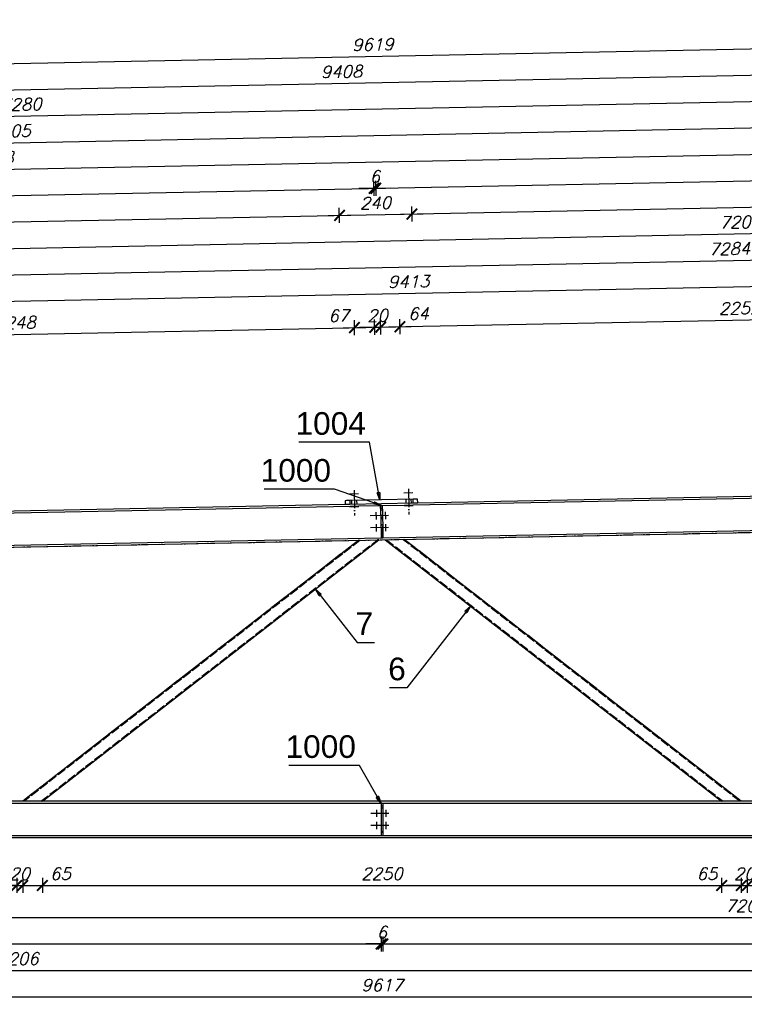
# Model space of a CAD drawing. Header units: millimetres. Extents: x 1814 to 94182, y 11562 to 49454.
# Tile 387 of 656: x 18795 to 19035, y 28728 to 29054. Entities that reach past the tile are written whole.
import ezdxf

# ---------------------------------------------------------------- set-up
doc = ezdxf.new("R2010")
doc.units = ezdxf.units.MM
doc.linetypes.add('ACAD_ISO02W100', pattern=[15, 12, -3])
doc.linetypes.add('ACAD_ISO04W100', pattern=[30, 24, -3, 0, -3])
doc.layers.add('wymiar', color=135, linetype='Continuous', lineweight=9)
doc.styles.add('ARIAL', font='arial.ttf')
doc.styles.add('WYMIARY', font='simplex.shx', dxfattribs={"oblique": 15})
doc.dimstyles.new('1-25', dxfattribs={"dimscale": 25, "dimtxt": 0.16, "dimasz": 0.2, "dimexe": 0.1, "dimexo": 0.1, "dimgap": 0.075, "dimtad": 1, "dimdec": 0, "dimlfac": 10, "dimrnd": 0.01, "dimzin": 9, "dimtxsty": 'WYMIARY', "dimblk": 'ARCHTICK', "dimcen": 0.2, "dimdle": 0.15, "dimadec": 1, "dimazin": 1, "dimtfac": 1, "dimtdec": 0, "dimtix": 1, "dimtmove": 2, "dimatfit": 3, "dimldrblk": 'ARCHTICK', "dimfxl": 0, "dimarcsym": 0})

# ---------------------------------------------------------------- blocks, each defined once
blk = doc.blocks.new('_ARCHTICK')
at = {"color": 0, "linetype": 'ByBlock', "lineweight": -2}
blk.add_solid([(0.398, 0.309), (0.309, 0.398), (-0.309, -0.398), (-0.398, -0.309)], dxfattribs=at)
blk = doc.blocks.new('*D861')
at = {"layer": 'Defpoints', "color": 0}
for p in [(18787.56, 28795.44), (18794.31, 28795.44), (18794.31, 28767.55)]:
    blk.add_point(p, dxfattribs=at)
at = {"layer": 'wymiar', "color": 0, "lineweight": -2}
for p, q in [((18783.81, 28767.55), (18798.06, 28767.55)), ((18787.56, 28770.05), (18787.56, 28765.05)), ((18794.31, 28770.05), (18794.31, 28765.05))]:
    blk.add_line(p, q, dxfattribs=at)
at = {"layer": 'wymiar', "color": 0, "lineweight": -2, "xscale": 5, "yscale": 5, "zscale": 5, "rotation": 180}
blk.add_blockref('_ARCHTICK', (18787.56, 28767.55), dxfattribs=at)
at = {"layer": 'wymiar', "color": 0, "lineweight": -2, "xscale": 5, "yscale": 5, "zscale": 5}
blk.add_blockref('_ARCHTICK', (18794.31, 28767.55), dxfattribs=at)
at = {"layer": 'wymiar', "color": 0, "insert": (18783.3, 28771.42), "char_height": 4, "attachment_point": 5, "style": 'WYMIARY'}
blk.add_mtext('68', dxfattribs=at)
blk = doc.blocks.new('*D862')
at = {"layer": 'Defpoints', "color": 0}
for p in [(18794.31, 28795.44), (18796.31, 28795.44), (18796.31, 28767.55)]:
    blk.add_point(p, dxfattribs=at)
at = {"layer": 'wymiar', "color": 0, "lineweight": -2}
for p, q in [((18794.31, 28767.55), (18789.31, 28767.55)), ((18794.31, 28770.05), (18794.31, 28765.05)), ((18794.31, 28767.55), (18796.31, 28767.55)), ((18796.31, 28770.05), (18796.31, 28765.05)), ((18796.31, 28767.55), (18801.31, 28767.55))]:
    blk.add_line(p, q, dxfattribs=at)
at = {"layer": 'wymiar', "color": 0, "lineweight": -2, "xscale": 5, "yscale": 5, "zscale": 5}
blk.add_blockref('_ARCHTICK', (18794.31, 28767.55), dxfattribs=at)
at = {"layer": 'wymiar', "color": 0, "lineweight": -2, "xscale": 5, "yscale": 5, "zscale": 5, "rotation": 180}
blk.add_blockref('_ARCHTICK', (18796.31, 28767.55), dxfattribs=at)
at = {"layer": 'wymiar', "color": 0, "insert": (18795.31, 28771.42), "char_height": 4, "attachment_point": 5, "style": 'WYMIARY'}
blk.add_mtext('20', dxfattribs=at)
blk = doc.blocks.new('*D863')
at = {"layer": 'Defpoints', "color": 0}
for p in [(18796.31, 28795.44), (18802.83, 28795.44), (18802.83, 28767.55)]:
    blk.add_point(p, dxfattribs=at)
at = {"layer": 'wymiar', "color": 0, "lineweight": -2}
for p, q in [((18792.56, 28767.55), (18806.58, 28767.55)), ((18796.31, 28770.05), (18796.31, 28765.05)), ((18802.83, 28770.05), (18802.83, 28765.05))]:
    blk.add_line(p, q, dxfattribs=at)
at = {"layer": 'wymiar', "color": 0, "lineweight": -2, "xscale": 5, "yscale": 5, "zscale": 5, "rotation": 180}
blk.add_blockref('_ARCHTICK', (18796.31, 28767.55), dxfattribs=at)
at = {"layer": 'wymiar', "color": 0, "lineweight": -2, "xscale": 5, "yscale": 5, "zscale": 5}
blk.add_blockref('_ARCHTICK', (18802.83, 28767.55), dxfattribs=at)
at = {"layer": 'wymiar', "color": 0, "insert": (18808.8, 28771.42), "char_height": 4, "attachment_point": 5, "style": 'WYMIARY'}
blk.add_mtext('65', dxfattribs=at)
blk = doc.blocks.new('*D864')
at = {"layer": 'Defpoints', "color": 0}
for p in [(18802.83, 28795.44), (19027.79, 28795.44), (19027.79, 28767.55)]:
    blk.add_point(p, dxfattribs=at)
at = {"layer": 'wymiar', "color": 0, "lineweight": -2}
for p, q in [((18799.08, 28767.55), (19031.54, 28767.55)), ((18802.83, 28770.05), (18802.83, 28765.05)), ((19027.79, 28770.05), (19027.79, 28765.05))]:
    blk.add_line(p, q, dxfattribs=at)
at = {"layer": 'wymiar', "color": 0, "lineweight": -2, "xscale": 5, "yscale": 5, "zscale": 5, "rotation": 180}
blk.add_blockref('_ARCHTICK', (18802.83, 28767.55), dxfattribs=at)
at = {"layer": 'wymiar', "color": 0, "lineweight": -2, "xscale": 5, "yscale": 5, "zscale": 5}
blk.add_blockref('_ARCHTICK', (19027.79, 28767.55), dxfattribs=at)
at = {"layer": 'wymiar', "color": 0, "insert": (18915.31, 28771.42), "char_height": 4, "attachment_point": 5, "style": 'WYMIARY'}
blk.add_mtext('2250', dxfattribs=at)
blk = doc.blocks.new('*D865')
at = {"layer": 'Defpoints', "color": 0}
for p in [(19027.79, 28795.44), (19034.31, 28795.44), (19034.31, 28767.55)]:
    blk.add_point(p, dxfattribs=at)
at = {"layer": 'wymiar', "color": 0, "lineweight": -2}
for p, q in [((19024.04, 28767.55), (19038.06, 28767.55)), ((19027.79, 28770.05), (19027.79, 28765.05)), ((19034.31, 28770.05), (19034.31, 28765.05))]:
    blk.add_line(p, q, dxfattribs=at)
at = {"layer": 'wymiar', "color": 0, "lineweight": -2, "xscale": 5, "yscale": 5, "zscale": 5, "rotation": 180}
blk.add_blockref('_ARCHTICK', (19027.79, 28767.55), dxfattribs=at)
at = {"layer": 'wymiar', "color": 0, "lineweight": -2, "xscale": 5, "yscale": 5, "zscale": 5}
blk.add_blockref('_ARCHTICK', (19034.31, 28767.55), dxfattribs=at)
at = {"layer": 'wymiar', "color": 0, "insert": (19022.94, 28771.42), "char_height": 4, "attachment_point": 5, "style": 'WYMIARY'}
blk.add_mtext('65', dxfattribs=at)
blk = doc.blocks.new('*D866')
at = {"layer": 'Defpoints', "color": 0}
for p in [(19034.31, 28795.44), (19036.31, 28795.44), (19036.31, 28767.55)]:
    blk.add_point(p, dxfattribs=at)
at = {"layer": 'wymiar', "color": 0, "lineweight": -2}
for p, q in [((19034.31, 28767.55), (19029.31, 28767.55)), ((19034.31, 28770.05), (19034.31, 28765.05)), ((19034.31, 28767.55), (19036.31, 28767.55)), ((19036.31, 28770.05), (19036.31, 28765.05)), ((19036.31, 28767.55), (19041.31, 28767.55))]:
    blk.add_line(p, q, dxfattribs=at)
at = {"layer": 'wymiar', "color": 0, "lineweight": -2, "xscale": 5, "yscale": 5, "zscale": 5}
blk.add_blockref('_ARCHTICK', (19034.31, 28767.55), dxfattribs=at)
at = {"layer": 'wymiar', "color": 0, "lineweight": -2, "xscale": 5, "yscale": 5, "zscale": 5, "rotation": 180}
blk.add_blockref('_ARCHTICK', (19036.31, 28767.55), dxfattribs=at)
at = {"layer": 'wymiar', "color": 0, "insert": (19035.31, 28771.42), "char_height": 4, "attachment_point": 5, "style": 'WYMIARY'}
blk.add_mtext('20', dxfattribs=at)
blk = doc.blocks.new('*D841')
at = {"layer": 'Defpoints', "color": 0}
for p in [(19036.31, 28795.44), (19042.63, 28795.44), (19042.63, 28767.55)]:
    blk.add_point(p, dxfattribs=at)
at = {"layer": 'wymiar', "color": 0, "lineweight": -2}
for p, q in [((19032.56, 28767.55), (19046.38, 28767.55)), ((19036.31, 28770.05), (19036.31, 28765.05)), ((19042.63, 28770.05), (19042.63, 28765.05))]:
    blk.add_line(p, q, dxfattribs=at)
at = {"layer": 'wymiar', "color": 0, "lineweight": -2, "xscale": 5, "yscale": 5, "zscale": 5, "rotation": 180}
blk.add_blockref('_ARCHTICK', (19036.31, 28767.55), dxfattribs=at)
at = {"layer": 'wymiar', "color": 0, "lineweight": -2, "xscale": 5, "yscale": 5, "zscale": 5}
blk.add_blockref('_ARCHTICK', (19042.63, 28767.55), dxfattribs=at)
at = {"layer": 'wymiar', "color": 0, "insert": (19049.32, 28771.42), "char_height": 4, "attachment_point": 5, "style": 'WYMIARY'}
blk.add_mtext('63', dxfattribs=at)
blk = doc.blocks.new('*D850')
at = {"layer": 'Defpoints', "color": 0}
for p in [(18434.46, 28783.44), (18915.01, 28784.18), (18915.01, 28748.16)]:
    blk.add_point(p, dxfattribs=at)
at = {"layer": 'wymiar', "color": 0, "lineweight": -2}
for p, q in [((18430.71, 28748.16), (18918.76, 28748.16)), ((18434.46, 28750.66), (18434.46, 28745.66)), ((18915.01, 28750.66), (18915.01, 28745.66))]:
    blk.add_line(p, q, dxfattribs=at)
at = {"layer": 'wymiar', "color": 0, "lineweight": -2, "xscale": 5, "yscale": 5, "zscale": 5, "rotation": 180}
blk.add_blockref('_ARCHTICK', (18434.46, 28748.16), dxfattribs=at)
at = {"layer": 'wymiar', "color": 0, "lineweight": -2, "xscale": 5, "yscale": 5, "zscale": 5}
blk.add_blockref('_ARCHTICK', (18915.01, 28748.16), dxfattribs=at)
at = {"layer": 'wymiar', "color": 0, "insert": (18674.74, 28752.03), "char_height": 4, "attachment_point": 5, "style": 'WYMIARY'}
blk.add_mtext('4806', dxfattribs=at)
blk = doc.blocks.new('*D851')
at = {"layer": 'Defpoints', "color": 0}
for p in [(18434.46, 28783.44), (19155.01, 28784.18), (19155.01, 28739.41)]:
    blk.add_point(p, dxfattribs=at)
at = {"layer": 'wymiar', "color": 0, "lineweight": -2}
for p, q in [((18434.46, 28741.91), (18434.46, 28736.91)), ((19155.01, 28741.91), (19155.01, 28736.91)), ((18430.71, 28739.41), (19158.76, 28739.41))]:
    blk.add_line(p, q, dxfattribs=at)
at = {"layer": 'wymiar', "color": 0, "lineweight": -2, "xscale": 5, "yscale": 5, "zscale": 5, "rotation": 180}
blk.add_blockref('_ARCHTICK', (18434.46, 28739.41), dxfattribs=at)
at = {"layer": 'wymiar', "color": 0, "lineweight": -2, "xscale": 5, "yscale": 5, "zscale": 5}
blk.add_blockref('_ARCHTICK', (19155.01, 28739.41), dxfattribs=at)
at = {"layer": 'wymiar', "color": 0, "insert": (18794.74, 28743.28), "char_height": 4, "attachment_point": 5, "style": 'WYMIARY'}
blk.add_mtext('7206', dxfattribs=at)
blk = doc.blocks.new('*D834')
at = {"layer": 'Defpoints', "color": 0}
for p in [(18434.46, 28783.44), (19396.16, 28783.44), (19396.16, 28730.66)]:
    blk.add_point(p, dxfattribs=at)
at = {"layer": 'wymiar', "color": 0, "lineweight": -2}
for p, q in [((18434.46, 28733.16), (18434.46, 28728.16)), ((19396.16, 28733.16), (19396.16, 28728.16)), ((18430.71, 28730.66), (19399.91, 28730.66))]:
    blk.add_line(p, q, dxfattribs=at)
at = {"layer": 'wymiar', "color": 0, "lineweight": -2, "xscale": 5, "yscale": 5, "zscale": 5, "rotation": 180}
blk.add_blockref('_ARCHTICK', (18434.46, 28730.66), dxfattribs=at)
at = {"layer": 'wymiar', "color": 0, "lineweight": -2, "xscale": 5, "yscale": 5, "zscale": 5}
blk.add_blockref('_ARCHTICK', (19396.16, 28730.66), dxfattribs=at)
at = {"layer": 'wymiar', "color": 0, "insert": (18915.31, 28734.53), "char_height": 4, "attachment_point": 5, "style": 'WYMIARY'}
blk.add_mtext('9617', dxfattribs=at)
blk = doc.blocks.new('*D836')
at = {"layer": 'Defpoints', "color": 0}
for p in [(18675.61, 28784.18), (19396.16, 28783.44), (19396.16, 28756.91)]:
    blk.add_point(p, dxfattribs=at)
at = {"layer": 'wymiar', "color": 0, "lineweight": -2}
for p, q in [((18675.61, 28759.41), (18675.61, 28754.41)), ((19396.16, 28759.41), (19396.16, 28754.41)), ((18671.86, 28756.91), (19399.91, 28756.91))]:
    blk.add_line(p, q, dxfattribs=at)
at = {"layer": 'wymiar', "color": 0, "lineweight": -2, "xscale": 5, "yscale": 5, "zscale": 5, "rotation": 180}
blk.add_blockref('_ARCHTICK', (18675.61, 28756.91), dxfattribs=at)
at = {"layer": 'wymiar', "color": 0, "lineweight": -2, "xscale": 5, "yscale": 5, "zscale": 5}
blk.add_blockref('_ARCHTICK', (19396.16, 28756.91), dxfattribs=at)
at = {"layer": 'wymiar', "color": 0, "insert": (19035.89, 28760.78), "char_height": 4, "attachment_point": 5, "style": 'WYMIARY'}
blk.add_mtext('7206', dxfattribs=at)
blk = doc.blocks.new('*D837')
at = {"layer": 'Defpoints', "color": 0}
for p in [(18915.01, 28784.18), (18915.61, 28784.18), (18915.61, 28748.16)]:
    blk.add_point(p, dxfattribs=at)
at = {"layer": 'wymiar', "color": 0, "lineweight": -2}
for p, q in [((18915.01, 28748.16), (18910.01, 28748.16)), ((18915.01, 28750.66), (18915.01, 28745.66)), ((18915.01, 28748.16), (18915.61, 28748.16)), ((18915.61, 28750.66), (18915.61, 28745.66)), ((18915.61, 28748.16), (18920.61, 28748.16))]:
    blk.add_line(p, q, dxfattribs=at)
at = {"layer": 'wymiar', "color": 0, "lineweight": -2, "xscale": 5, "yscale": 5, "zscale": 5}
blk.add_blockref('_ARCHTICK', (18915.01, 28748.16), dxfattribs=at)
at = {"layer": 'wymiar', "color": 0, "lineweight": -2, "xscale": 5, "yscale": 5, "zscale": 5, "rotation": 180}
blk.add_blockref('_ARCHTICK', (18915.61, 28748.16), dxfattribs=at)
at = {"layer": 'wymiar', "color": 0, "insert": (18915.31, 28752.03), "char_height": 4, "attachment_point": 5, "style": 'WYMIARY'}
blk.add_mtext('6', dxfattribs=at)
blk = doc.blocks.new('*D846')
at = {"layer": 'Defpoints', "color": 0}
for p in [(18915.61, 28784.18), (19396.16, 28783.44), (19396.16, 28748.16)]:
    blk.add_point(p, dxfattribs=at)
at = {"layer": 'wymiar', "color": 0, "lineweight": -2}
for p, q in [((18911.86, 28748.16), (19399.91, 28748.16)), ((18915.61, 28750.66), (18915.61, 28745.66)), ((19396.16, 28750.66), (19396.16, 28745.66))]:
    blk.add_line(p, q, dxfattribs=at)
at = {"layer": 'wymiar', "color": 0, "lineweight": -2, "xscale": 5, "yscale": 5, "zscale": 5, "rotation": 180}
blk.add_blockref('_ARCHTICK', (18915.61, 28748.16), dxfattribs=at)
at = {"layer": 'wymiar', "color": 0, "lineweight": -2, "xscale": 5, "yscale": 5, "zscale": 5}
blk.add_blockref('_ARCHTICK', (19396.16, 28748.16), dxfattribs=at)
at = {"layer": 'wymiar', "color": 0, "insert": (19155.89, 28752.03), "char_height": 4, "attachment_point": 5, "style": 'WYMIARY'}
blk.add_mtext('4806', dxfattribs=at)
blk = doc.blocks.new('*D881')
at = {"layer": 'Defpoints', "color": 0}
for p in [(19394.77, 28973.19), (19396.16, 28903.71), (18455.14, 28878.38)]:
    blk.add_point(p, dxfattribs=at)
at = {"layer": 'wymiar', "color": 0, "lineweight": -2}
for p, q in [((18449.87, 28954.29), (19398.52, 28973.27)), ((19394.82, 28970.69), (19394.72, 28975.69)), ((18453.67, 28951.86), (18453.57, 28956.86))]:
    blk.add_line(p, q, dxfattribs=at)
at = {"layer": 'wymiar', "color": 0, "lineweight": -2, "xscale": 5, "yscale": 5, "zscale": 5}
for p, rotation in [((19394.77, 28973.19), 1.146122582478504), ((18453.62, 28954.36), 181.1461225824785)]:
    blk.add_blockref('_ARCHTICK', p, dxfattribs=dict(at, rotation=rotation))
at = {"layer": 'wymiar', "color": 0, "insert": (18924.12, 28967.65), "char_height": 4, "attachment_point": 5, "rotation": 1.1461, "style": 'WYMIARY'}
blk.add_mtext('9413', dxfattribs=at)
blk = doc.blocks.new('*D889')
at = {"layer": 'Defpoints', "color": 0}
for p in [(18901.22, 28989.57), (18903.13, 28894.45), (18434.46, 28884.47)]:
    blk.add_point(p, dxfattribs=at)
at = {"layer": 'wymiar', "color": 0, "lineweight": -2}
for p, q in [((18428.8, 28980.12), (18904.97, 28989.65)), ((18901.27, 28987.07), (18901.17, 28992.07)), ((18432.6, 28977.7), (18432.5, 28982.7))]:
    blk.add_line(p, q, dxfattribs=at)
at = {"layer": 'wymiar', "color": 0, "lineweight": -2, "xscale": 5, "yscale": 5, "zscale": 5}
for p, rotation in [((18901.22, 28989.57), 1.146202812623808), ((18432.55, 28980.2), 181.1462028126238)]:
    blk.add_blockref('_ARCHTICK', p, dxfattribs=dict(at, rotation=rotation))
at = {"layer": 'wymiar', "color": 0, "insert": (18666.81, 28988.76), "char_height": 4, "attachment_point": 5, "rotation": 1.1462, "style": 'WYMIARY'}
blk.add_mtext('4688', dxfattribs=at)
blk = doc.blocks.new('*D897')
at = {"layer": 'Defpoints', "color": 0}
for p in [(18912.69, 28998.56), (18914.9, 28888.08), (18434.46, 28884.47)]:
    blk.add_point(p, dxfattribs=at)
at = {"layer": 'wymiar', "color": 0, "lineweight": -2}
for p, q in [((18912.74, 28996.06), (18912.64, 29001.05)), ((18428.62, 28988.87), (18916.44, 28998.63)), ((18432.42, 28986.45), (18432.32, 28991.44))]:
    blk.add_line(p, q, dxfattribs=at)
at = {"layer": 'wymiar', "color": 0, "lineweight": -2, "xscale": 5, "yscale": 5, "zscale": 5}
for p, rotation in [((18912.69, 28998.56), 1.146202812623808), ((18432.37, 28988.95), 181.1462028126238)]:
    blk.add_blockref('_ARCHTICK', p, dxfattribs=dict(at, rotation=rotation))
at = {"layer": 'wymiar', "color": 0, "insert": (18672.45, 28997.62), "char_height": 4, "attachment_point": 5, "rotation": 1.1462, "style": 'WYMIARY'}
blk.add_mtext('4804', dxfattribs=at)
blk = doc.blocks.new('*D898')
at = {"layer": 'Defpoints', "color": 0}
for p in [(19140.87, 29011.87), (19143.13, 28898.65), (18434.46, 28884.47)]:
    blk.add_point(p, dxfattribs=at)
at = {"layer": 'wymiar', "color": 0, "lineweight": -2}
for p, q in [((18428.45, 28997.62), (19144.62, 29011.95)), ((19140.92, 29009.37), (19140.82, 29014.37)), ((18432.25, 28995.19), (18432.15, 29000.19))]:
    blk.add_line(p, q, dxfattribs=at)
at = {"layer": 'wymiar', "color": 0, "lineweight": -2, "xscale": 5, "yscale": 5, "zscale": 5}
for p, rotation in [((19140.87, 29011.87), 1.146202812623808), ((18432.2, 28997.69), 181.1462028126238)]:
    blk.add_blockref('_ARCHTICK', p, dxfattribs=dict(at, rotation=rotation))
at = {"layer": 'wymiar', "color": 0, "insert": (18786.45, 29008.66), "char_height": 4, "attachment_point": 5, "rotation": 1.1462, "style": 'WYMIARY'}
blk.add_mtext('7088', dxfattribs=at)
blk = doc.blocks.new('*D899')
at = {"layer": 'Defpoints', "color": 0}
for p in [(19152.34, 29020.85), (19154.9, 28892.88), (18434.46, 28884.47)]:
    blk.add_point(p, dxfattribs=at)
at = {"layer": 'wymiar', "color": 0, "lineweight": -2}
for p, q in [((19152.39, 29018.35), (19152.29, 29023.35)), ((18428.27, 29006.37), (19156.09, 29020.93)), ((18432.07, 29003.94), (18431.97, 29008.94))]:
    blk.add_line(p, q, dxfattribs=at)
at = {"layer": 'wymiar', "color": 0, "lineweight": -2, "xscale": 5, "yscale": 5, "zscale": 5}
for p, rotation in [((19152.34, 29020.85), 1.146202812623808), ((18432.02, 29006.44), 181.1462028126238)]:
    blk.add_blockref('_ARCHTICK', p, dxfattribs=dict(at, rotation=rotation))
at = {"layer": 'wymiar', "color": 0, "insert": (18792.1, 29017.52), "char_height": 4, "attachment_point": 5, "rotation": 1.1462, "style": 'WYMIARY'}
blk.add_mtext('7205', dxfattribs=at)
blk = doc.blocks.new('*D900')
at = {"layer": 'Defpoints', "color": 0}
for p in [(19159.72, 29029.75), (19162.47, 28892.53), (18434.46, 28884.47)]:
    blk.add_point(p, dxfattribs=at)
at = {"layer": 'wymiar', "color": 0, "lineweight": -2}
for p, q in [((19159.77, 29027.25), (19159.67, 29032.25)), ((18428.1, 29015.12), (19163.47, 29029.83)), ((18431.9, 29012.69), (18431.8, 29017.69))]:
    blk.add_line(p, q, dxfattribs=at)
at = {"layer": 'wymiar', "color": 0, "lineweight": -2, "xscale": 5, "yscale": 5, "zscale": 5}
for p, rotation in [((19159.72, 29029.75), 1.146202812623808), ((18431.85, 29015.19), 181.1462028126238)]:
    blk.add_blockref('_ARCHTICK', p, dxfattribs=dict(at, rotation=rotation))
at = {"layer": 'wymiar', "color": 0, "insert": (18795.71, 29026.35), "char_height": 4, "attachment_point": 5, "rotation": 1.1462, "style": 'WYMIARY'}
blk.add_mtext('7280', dxfattribs=at)
blk = doc.blocks.new('*D901')
at = {"layer": 'Defpoints', "color": 0}
for p in [(19372.32, 29042.76), (19375.25, 28896.19), (18434.46, 28884.47)]:
    blk.add_point(p, dxfattribs=at)
at = {"layer": 'wymiar', "color": 0, "lineweight": -2}
for p, q in [((19372.37, 29040.26), (19372.27, 29045.26)), ((18427.92, 29023.86), (19376.07, 29042.83)), ((18431.72, 29021.44), (18431.62, 29026.44))]:
    blk.add_line(p, q, dxfattribs=at)
at = {"layer": 'wymiar', "color": 0, "lineweight": -2, "xscale": 5, "yscale": 5, "zscale": 5}
for p, rotation in [((19372.32, 29042.76), 1.146202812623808), ((18431.67, 29023.94), 181.1462028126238)]:
    blk.add_blockref('_ARCHTICK', p, dxfattribs=dict(at, rotation=rotation))
at = {"layer": 'wymiar', "color": 0, "insert": (18901.92, 29037.22), "char_height": 4, "attachment_point": 5, "rotation": 1.1462, "style": 'WYMIARY'}
blk.add_mtext('9408', dxfattribs=at)
blk = doc.blocks.new('*D902')
at = {"layer": 'Defpoints', "color": 0}
for p in [(19393.2, 29051.93), (19396.16, 28903.71), (18434.46, 28884.47)]:
    blk.add_point(p, dxfattribs=at)
at = {"layer": 'wymiar', "color": 0, "lineweight": -2}
for p, q in [((19393.25, 29049.43), (19393.15, 29054.43)), ((18427.75, 29032.61), (19396.94, 29052)), ((18431.55, 29030.19), (18431.45, 29035.19))]:
    blk.add_line(p, q, dxfattribs=at)
at = {"layer": 'wymiar', "color": 0, "lineweight": -2, "xscale": 5, "yscale": 5, "zscale": 5}
for p, rotation in [((19393.2, 29051.93), 1.146202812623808), ((18431.5, 29032.69), 181.1462028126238)]:
    blk.add_blockref('_ARCHTICK', p, dxfattribs=dict(at, rotation=rotation))
at = {"layer": 'wymiar', "color": 0, "insert": (18912.27, 29046.18), "char_height": 4, "attachment_point": 5, "rotation": 1.1462, "style": 'WYMIARY'}
blk.add_mtext('9619', dxfattribs=at)
blk = doc.blocks.new('*D904')
at = {"layer": 'Defpoints', "color": 0}
for p in [(19394.6, 28981.94), (19396.16, 28903.71), (18668.06, 28882.64)]:
    blk.add_point(p, dxfattribs=at)
at = {"layer": 'wymiar', "color": 0, "lineweight": -2}
for p, q in [((19394.65, 28979.44), (19394.55, 28984.44)), ((18662.61, 28967.3), (19398.35, 28982.02)), ((18666.41, 28964.87), (18666.31, 28969.87))]:
    blk.add_line(p, q, dxfattribs=at)
at = {"layer": 'wymiar', "color": 0, "lineweight": -2, "xscale": 5, "yscale": 5, "zscale": 5}
for p, rotation in [((19394.6, 28981.94), 1.146202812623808), ((18666.36, 28967.37), 181.1462028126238)]:
    blk.add_blockref('_ARCHTICK', p, dxfattribs=dict(at, rotation=rotation))
at = {"layer": 'wymiar', "color": 0, "insert": (19030.4, 28978.53), "char_height": 4, "attachment_point": 5, "rotation": 1.1462, "style": 'WYMIARY'}
blk.add_mtext('7284', dxfattribs=at)
blk = doc.blocks.new('*D906')
at = {"layer": 'Defpoints', "color": 0}
for p in [(19394.42, 28990.69), (19396.16, 28903.71), (18675.59, 28879.42)]:
    blk.add_point(p, dxfattribs=at)
at = {"layer": 'wymiar', "color": 0, "lineweight": -2}
for p, q in [((19394.47, 28988.19), (19394.37, 28993.19)), ((18669.9, 28976.19), (19398.17, 28990.77)), ((18673.7, 28973.77), (18673.6, 28978.77))]:
    blk.add_line(p, q, dxfattribs=at)
at = {"layer": 'wymiar', "color": 0, "lineweight": -2, "xscale": 5, "yscale": 5, "zscale": 5}
for p, rotation in [((19394.42, 28990.69), 1.146202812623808), ((18673.65, 28976.27), 181.1462028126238)]:
    blk.add_blockref('_ARCHTICK', p, dxfattribs=dict(at, rotation=rotation))
at = {"layer": 'wymiar', "color": 0, "insert": (19033.96, 28987.35), "char_height": 4, "attachment_point": 5, "rotation": 1.1462, "style": 'WYMIARY'}
blk.add_mtext('7209', dxfattribs=at)
blk = doc.blocks.new('*D874')
at = {"layer": 'Defpoints', "color": 0}
for p in [(18925.22, 28990.05), (18903.13, 28894.45), (18927.13, 28894.93)]:
    blk.add_point(p, dxfattribs=at)
at = {"layer": 'wymiar', "color": 0, "lineweight": -2}
for p, q in [((18925.27, 28987.55), (18925.17, 28992.55)), ((18897.48, 28989.5), (18928.97, 28990.13)), ((18901.27, 28987.07), (18901.17, 28992.07))]:
    blk.add_line(p, q, dxfattribs=at)
at = {"layer": 'wymiar', "color": 0, "lineweight": -2, "xscale": 5, "yscale": 5, "zscale": 5}
for p, rotation in [((18901.22, 28989.57), 181.1462028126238), ((18925.22, 28990.05), 1.146202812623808)]:
    blk.add_blockref('_ARCHTICK', p, dxfattribs=dict(at, rotation=rotation))
at = {"layer": 'wymiar', "color": 0, "insert": (18913.15, 28993.69), "char_height": 4, "attachment_point": 5, "rotation": 1.1462, "style": 'WYMIARY'}
blk.add_mtext('240', dxfattribs=at)
blk = doc.blocks.new('*D875')
at = {"layer": 'Defpoints', "color": 0}
for p in [(19394.25, 28999.44), (19396.16, 28903.71), (18927.13, 28894.93)]:
    blk.add_point(p, dxfattribs=at)
at = {"layer": 'wymiar', "color": 0, "lineweight": -2}
for p, q in [((19394.3, 28996.94), (19394.2, 29001.94)), ((18921.47, 28989.98), (19398, 28999.51)), ((18925.27, 28987.55), (18925.17, 28992.55))]:
    blk.add_line(p, q, dxfattribs=at)
at = {"layer": 'wymiar', "color": 0, "lineweight": -2, "xscale": 5, "yscale": 5, "zscale": 5}
for p, rotation in [((19394.25, 28999.44), 1.146202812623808), ((18925.22, 28990.05), 181.1462028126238)]:
    blk.add_blockref('_ARCHTICK', p, dxfattribs=dict(at, rotation=rotation))
at = {"layer": 'wymiar', "color": 0, "insert": (19159.66, 28998.62), "char_height": 4, "attachment_point": 5, "rotation": 1.1462, "style": 'WYMIARY'}
blk.add_mtext('4691', dxfattribs=at)
blk = doc.blocks.new('*D868')
at = {"layer": 'Defpoints', "color": 0}
for p in [(18913.29, 28998.57), (18914.9, 28888.08), (18915.5, 28888.09)]:
    blk.add_point(p, dxfattribs=at)
at = {"layer": 'wymiar', "color": 0, "lineweight": -2}
for p, q in [((18912.74, 28996.06), (18912.64, 29001.05)), ((18913.34, 28996.07), (18913.24, 29001.07)), ((18913.29, 28998.57), (18918.29, 28998.67)), ((18912.69, 28998.56), (18907.69, 28998.46)), ((18912.69, 28998.56), (18913.29, 28998.57))]:
    blk.add_line(p, q, dxfattribs=at)
at = {"layer": 'wymiar', "color": 0, "lineweight": -2, "xscale": 5, "yscale": 5, "zscale": 5}
for p, rotation in [((18912.69, 28998.56), 1.146202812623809), ((18913.29, 28998.57), 181.1462028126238)]:
    blk.add_blockref('_ARCHTICK', p, dxfattribs=dict(at, rotation=rotation))
at = {"layer": 'wymiar', "color": 0, "insert": (18912.92, 29002.44), "char_height": 4, "attachment_point": 5, "rotation": 1.1462, "style": 'WYMIARY'}
blk.add_mtext('6', dxfattribs=at)
blk = doc.blocks.new('*D869')
at = {"layer": 'Defpoints', "color": 0}
for p in [(19394.07, 29008.19), (19396.16, 28903.71), (18915.5, 28888.09)]:
    blk.add_point(p, dxfattribs=at)
at = {"layer": 'wymiar', "color": 0, "lineweight": -2}
for p, q in [((19394.12, 29005.69), (19394.02, 29010.69)), ((18909.54, 28998.49), (19397.82, 29008.26)), ((18913.34, 28996.07), (18913.24, 29001.07))]:
    blk.add_line(p, q, dxfattribs=at)
at = {"layer": 'wymiar', "color": 0, "lineweight": -2, "xscale": 5, "yscale": 5, "zscale": 5}
for p, rotation in [((19394.07, 29008.19), 1.146202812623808), ((18913.29, 28998.57), 181.1462028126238)]:
    blk.add_blockref('_ARCHTICK', p, dxfattribs=dict(at, rotation=rotation))
at = {"layer": 'wymiar', "color": 0, "insert": (19153.6, 29007.25), "char_height": 4, "attachment_point": 5, "rotation": 1.1462, "style": 'WYMIARY'}
blk.add_mtext('4809', dxfattribs=at)
blk = doc.blocks.new('*D879')
at = {"layer": 'Defpoints', "color": 0}
for p in [(18906.2, 28952.39), (18907.61, 28881.93), (18682.86, 28877.44)]:
    blk.add_point(p, dxfattribs=at)
at = {"layer": 'wymiar', "color": 0, "lineweight": -2}
for p, q in [((18906.25, 28949.9), (18906.15, 28954.89)), ((18677.7, 28947.82), (18909.95, 28952.47)), ((18681.5, 28945.4), (18681.4, 28950.4))]:
    blk.add_line(p, q, dxfattribs=at)
at = {"layer": 'wymiar', "color": 0, "lineweight": -2, "xscale": 5, "yscale": 5, "zscale": 5}
for p, rotation in [((18906.2, 28952.39), 1.146119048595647), ((18681.45, 28947.9), 181.1461190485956)]:
    blk.add_blockref('_ARCHTICK', p, dxfattribs=dict(at, rotation=rotation))
at = {"layer": 'wymiar', "color": 0, "insert": (18793.75, 28954.02), "char_height": 4, "attachment_point": 5, "rotation": 1.1461, "style": 'WYMIARY'}
blk.add_mtext('2248', dxfattribs=at)
blk = doc.blocks.new('*D880')
at = {"layer": 'Defpoints', "color": 0}
for p in [(18912.89, 28952.53), (18907.61, 28881.93), (18914.3, 28882.07)]:
    blk.add_point(p, dxfattribs=at)
at = {"layer": 'wymiar', "color": 0, "lineweight": -2}
for p, q in [((18906.25, 28949.9), (18906.15, 28954.89)), ((18912.94, 28950.03), (18912.84, 28955.03)), ((18902.45, 28952.32), (18916.64, 28952.6))]:
    blk.add_line(p, q, dxfattribs=at)
at = {"layer": 'wymiar', "color": 0, "lineweight": -2, "xscale": 5, "yscale": 5, "zscale": 5}
for p, rotation in [((18906.2, 28952.39), 181.1461190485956), ((18912.89, 28952.53), 1.146119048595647)]:
    blk.add_blockref('_ARCHTICK', p, dxfattribs=dict(at, rotation=rotation))
at = {"layer": 'wymiar', "color": 0, "insert": (18900.93, 28956.34), "char_height": 4, "attachment_point": 5, "rotation": 1.1461, "style": 'WYMIARY'}
blk.add_mtext('67', dxfattribs=at)
blk = doc.blocks.new('*D912')
at = {"layer": 'Defpoints', "color": 0}
for p in [(18914.9, 28952.57), (18914.3, 28882.07), (18916.31, 28882.11)]:
    blk.add_point(p, dxfattribs=at)
at = {"layer": 'wymiar', "color": 0, "lineweight": -2}
for p, q in [((18912.94, 28950.03), (18912.84, 28955.03)), ((18914.95, 28950.07), (18914.85, 28955.07)), ((18912.89, 28952.53), (18907.89, 28952.43)), ((18912.89, 28952.53), (18914.9, 28952.57)), ((18914.9, 28952.57), (18919.9, 28952.67))]:
    blk.add_line(p, q, dxfattribs=at)
at = {"layer": 'wymiar', "color": 0, "lineweight": -2, "xscale": 5, "yscale": 5, "zscale": 5}
for p, rotation in [((18912.89, 28952.53), 1.146119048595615), ((18914.9, 28952.57), 181.1461190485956)]:
    blk.add_blockref('_ARCHTICK', p, dxfattribs=dict(at, rotation=rotation))
at = {"layer": 'wymiar', "color": 0, "insert": (18913.82, 28956.42), "char_height": 4, "attachment_point": 5, "rotation": 1.1461, "style": 'WYMIARY'}
blk.add_mtext('20', dxfattribs=at)
blk = doc.blocks.new('*D913')
at = {"layer": 'Defpoints', "color": 0}
for p in [(18921.25, 28952.7), (18916.31, 28882.11), (18922.66, 28882.23)]:
    blk.add_point(p, dxfattribs=at)
at = {"layer": 'wymiar', "color": 0, "lineweight": -2}
for p, q in [((18914.95, 28950.07), (18914.85, 28955.07)), ((18921.3, 28950.2), (18921.2, 28955.2)), ((18911.15, 28952.49), (18925, 28952.77))]:
    blk.add_line(p, q, dxfattribs=at)
at = {"layer": 'wymiar', "color": 0, "lineweight": -2, "xscale": 5, "yscale": 5, "zscale": 5}
for p, rotation in [((18914.9, 28952.57), 181.1461190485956), ((18921.25, 28952.7), 1.146119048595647)]:
    blk.add_blockref('_ARCHTICK', p, dxfattribs=dict(at, rotation=rotation))
at = {"layer": 'wymiar', "color": 0, "insert": (18927.39, 28957.01), "char_height": 4, "attachment_point": 5, "rotation": 1.1461, "style": 'WYMIARY'}
blk.add_mtext('64', dxfattribs=at)
blk = doc.blocks.new('*D914')
at = {"layer": 'Defpoints', "color": 0}
for p in [(19146.4, 28957.2), (19147.81, 28886.74), (18922.66, 28882.23)]:
    blk.add_point(p, dxfattribs=at)
at = {"layer": 'wymiar', "color": 0, "lineweight": -2}
for p, q in [((19146.45, 28954.7), (19146.35, 28959.7)), ((18917.5, 28952.62), (19150.15, 28957.28)), ((18921.3, 28950.2), (18921.2, 28955.2))]:
    blk.add_line(p, q, dxfattribs=at)
at = {"layer": 'wymiar', "color": 0, "lineweight": -2, "xscale": 5, "yscale": 5, "zscale": 5}
for p, rotation in [((19146.4, 28957.2), 1.146119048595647), ((18921.25, 28952.7), 181.1461190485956)]:
    blk.add_blockref('_ARCHTICK', p, dxfattribs=dict(at, rotation=rotation))
at = {"layer": 'wymiar', "color": 0, "insert": (19033.75, 28958.82), "char_height": 4, "attachment_point": 5, "rotation": 1.1461, "style": 'WYMIARY'}
blk.add_mtext('2252', dxfattribs=at)

msp = doc.modelspace()

# ---------------------------------------------------------------- linework, layer by layer
at = {"color": 10, "linetype": 'ACAD_ISO04W100', "ltscale": 0.25}
for p, q in [((18906.047, 28898.558), (18906.215, 28890.155)), ((18925.569, 28897.648), (18922.57, 28897.588)), ((18924.044, 28898.918), (18924.212, 28890.515)), ((18924.07, 28897.618), (18924.07, 28897.618)), ((18907.573, 28897.288), (18904.574, 28897.228)), ((18906.073, 28897.258), (18906.073, 28897.258)), ((18432.961, 28872.437), (19397.661, 28891.737)), ((18907.659, 28892.984), (18904.66, 28892.924)), ((18906.159, 28892.954), (18906.159, 28892.954)), ((18913.288, 28891.249), (18913.336, 28888.849)), ((18916.392, 28891.311), (18916.44, 28888.911)), ((18925.656, 28893.344), (18922.656, 28893.284)), ((18924.156, 28893.314), (18924.156, 28893.314)), ((18917.416, 28890.131), (18911.012, 28890.003)), ((18913.312, 28890.049), (18913.312, 28890.049)), ((18916.416, 28890.111), (18916.416, 28890.111)), ((18917.496, 28886.132), (18911.092, 28886.004)), ((18913.368, 28887.25), (18913.416, 28884.85)), ((18913.392, 28886.05), (18913.392, 28886.05)), ((18916.472, 28887.312), (18916.52, 28884.912)), ((18916.496, 28886.112), (18916.496, 28886.112)), ((18907.611, 28881.933), (18796.311, 28795.437)), ((19034.311, 28795.437), (18922.661, 28882.234)), ((18917.564, 28791.437), (18911.159, 28791.437)), ((18913.459, 28792.637), (18913.459, 28790.237)), ((18913.459, 28791.437), (18913.459, 28791.437)), ((18916.564, 28792.637), (18916.564, 28790.237)), ((18916.564, 28791.437), (18916.564, 28791.437)), ((18917.564, 28787.437), (18911.159, 28787.437)), ((18913.459, 28788.637), (18913.459, 28786.237)), ((18913.459, 28787.437), (18913.459, 28787.437)), ((18916.564, 28788.637), (18916.564, 28786.237)), ((18916.564, 28787.437), (18916.564, 28787.437)), ((18432.961, 28783.437), (19397.661, 28783.437))]:
    msp.add_line(p, q, dxfattribs=at)
at = {"color": 0, "linetype": 'ByBlock', "lineweight": -2}
for p, q in [((18914.574, 28897.81, -416.676), (18913.754, 28897.66, -416.676)), ((18914.614, 28895.276, -416.676), (18913.754, 28897.66, -416.676)), ((18914.574, 28897.81, -416.676), (18914.614, 28895.276, -416.676)), ((18912.872, 28894.669, -420.456), (18912.598, 28893.882, -420.456)), ((18912.872, 28894.669, -420.456), (18915.097, 28893.455, -420.456)), ((18915.097, 28893.455, -420.456), (18912.598, 28893.882, -420.456)), ((18894.494, 28863.507, -426.676), (18893.289, 28865.737, -426.676)), ((18893.289, 28865.737, -426.676), (18895.152, 28864.019, -426.676)), ((18894.494, 28863.507, -426.676), (18895.152, 28864.019, -426.676)), ((18942.75, 28858.385, -426.676), (18944.613, 28860.103, -426.676)), ((18942.75, 28858.385, -426.676), (18943.408, 28857.873, -426.676)), ((18944.613, 28860.103, -426.676), (18943.408, 28857.873, -426.676)), ((18914.129, 28797.126, -420.456), (18913.406, 28796.712, -420.456)), ((18915.011, 28794.75, -420.456), (18913.406, 28796.712, -420.456)), ((18914.129, 28797.126, -420.456), (18915.011, 28794.75, -420.456))]:
    msp.add_line(p, q, dxfattribs=at)
at = {"color": 145, "linetype": 'Continuous', "ltscale": 0.25}
for p, q in [((18925.487, 28893.663), (19144.809, 28898.051)), ((18927.137, 28894.326), (19143.133, 28898.648)), ((18903.23, 28895.048), (18903.116, 28895.046)), ((18903.116, 28895.046), (18903.14, 28893.846)), ((18903.555, 28895.055), (18903.23, 28895.048)), ((18904.042, 28895.065), (18903.555, 28895.055)), ((18904.616, 28895.076), (18904.042, 28895.065)), ((18925.614, 28895.496), (18904.616, 28895.076)), ((18904.616, 28895.076), (18904.64, 28893.876)), ((18904.64, 28893.876), (18925.638, 28894.296)), ((18926.188, 28895.508), (18925.614, 28895.496)), ((18925.638, 28894.296), (18925.614, 28895.496)), ((18925.638, 28894.296), (18926.212, 28894.308)), ((18926.674, 28895.517), (18926.188, 28895.508)), ((18926.212, 28894.308), (18926.698, 28894.318)), ((18926.999, 28895.524), (18926.674, 28895.517)), ((18926.698, 28894.318), (18927.023, 28894.324)), ((18927.113, 28895.526), (18926.999, 28895.524)), ((18927.023, 28894.324), (18927.137, 28894.326)), ((18927.137, 28894.326), (18927.113, 28895.526)), ((18434.461, 28884.47), (18903.14, 28893.846)), ((18434.461, 28872.467), (19396.161, 28891.707)), ((18675.396, 28888.66), (18904.816, 28893.25)), ((18903.14, 28893.846), (18903.254, 28893.849)), ((18903.254, 28893.849), (18903.579, 28893.855)), ((18903.579, 28893.855), (18904.066, 28893.865)), ((18904.066, 28893.865), (18904.64, 28893.876)), ((18907.49, 28893.303), (18914.797, 28893.449)), ((18914.797, 28893.449), (18915.396, 28893.461)), ((18914.797, 28893.449), (18914.799, 28893.335)), ((18914.799, 28893.335), (18914.805, 28893.01)), ((18914.805, 28893.01), (18914.815, 28892.524)), ((18914.815, 28892.524), (18914.827, 28891.95)), ((18914.827, 28891.95), (18915.426, 28891.962)), ((18914.827, 28891.95), (18914.981, 28884.211)), ((18915.396, 28893.461), (18922.812, 28893.61)), ((18915.396, 28893.461), (18915.399, 28893.347)), ((18915.399, 28893.347), (18915.405, 28893.022)), ((18915.405, 28893.022), (18915.415, 28892.536)), ((18915.415, 28892.536), (18915.426, 28891.962)), ((18915.426, 28891.962), (18915.581, 28884.223)), ((18915.611, 28882.724), (19155.011, 28887.513)), ((18675.611, 28877.922), (18915.011, 28882.712)), ((18907.611, 28881.933), (18796.311, 28795.437)), ((18802.83, 28795.437), (18914.302, 28882.067)), ((18914.981, 28884.211), (18915.581, 28884.223)), ((18914.981, 28884.211), (18914.993, 28883.637)), ((18914.993, 28883.637), (18915.003, 28883.151)), ((18915.003, 28883.151), (18915.009, 28882.826)), ((18915.009, 28882.826), (18915.011, 28882.712)), ((18915.011, 28882.712), (18915.611, 28882.724)), ((18915.581, 28884.223), (18915.593, 28883.649)), ((18915.593, 28883.649), (18915.603, 28883.163)), ((18915.603, 28883.163), (18915.609, 28882.838)), ((18915.609, 28882.838), (18915.611, 28882.724)), ((18916.308, 28882.107), (19027.794, 28795.437)), ((19034.311, 28795.437), (18922.661, 28882.234)), ((19396.161, 28795.437), (18434.461, 28795.437)), ((18675.611, 28794.807), (18915.011, 28794.807)), ((18915.011, 28794.807), (18915.611, 28794.807)), ((18915.011, 28794.807), (18915.011, 28794.693)), ((18915.011, 28794.693), (18915.011, 28794.368)), ((18915.011, 28794.368), (18915.011, 28793.881)), ((18915.011, 28793.881), (18915.011, 28793.307)), ((18915.011, 28793.307), (18915.611, 28793.307)), ((18915.011, 28793.307), (18915.011, 28785.567)), ((18915.611, 28794.807), (18915.611, 28794.693)), ((18915.611, 28794.807), (19155.011, 28794.807)), ((18915.611, 28794.693), (18915.611, 28794.368)), ((18915.611, 28794.368), (18915.611, 28793.881)), ((18915.611, 28793.881), (18915.611, 28793.307)), ((18915.611, 28793.307), (18915.611, 28785.567)), ((18434.461, 28783.437), (19396.161, 28783.437)), ((18675.611, 28784.067), (18915.011, 28784.067)), ((18915.011, 28785.567), (18915.611, 28785.567)), ((18915.011, 28785.567), (18915.011, 28784.993)), ((18915.011, 28784.993), (18915.011, 28784.507)), ((18915.011, 28784.507), (18915.011, 28784.182)), ((18915.011, 28784.182), (18915.011, 28784.067)), ((18915.011, 28784.067), (18915.611, 28784.067)), ((18915.611, 28785.567), (18915.611, 28784.993)), ((18915.611, 28784.993), (18915.611, 28784.507)), ((18915.611, 28784.507), (18915.611, 28784.182)), ((18915.611, 28784.182), (18915.611, 28784.067)), ((18915.611, 28784.067), (19155.011, 28784.067))]:
    msp.add_line(p, q, dxfattribs=at)
at = {"color": 84, "linetype": 'ACAD_ISO02W100', "ltscale": 0.25}
for p, q in [((18905.217, 28895.088), (18905.241, 28893.888)), ((18907.04, 28893.924), (18907.016, 28895.124)), ((18923.213, 28895.448), (18923.237, 28894.248)), ((18925.037, 28894.284), (18925.013, 28895.484)), ((18904.816, 28893.25), (18907.49, 28893.303)), ((18914.817, 28892.45), (18914.797, 28893.449)), ((18914.805, 28893.013), (18914.806, 28893.001)), ((18915.416, 28892.462), (18914.817, 28892.45)), ((18914.817, 28892.45), (18914.821, 28892.253)), ((18915.42, 28892.265), (18915.416, 28892.462)), ((18922.812, 28893.61), (18925.487, 28893.663)), ((18915.452, 28890.692), (18915.452, 28890.694)), ((18915.452, 28890.667), (18915.452, 28890.692)), ((18915.458, 28890.39), (18915.458, 28890.411)), ((18915.459, 28890.33), (18915.458, 28890.39)), ((18915.46, 28890.288), (18915.459, 28890.33)), ((18915.461, 28890.24), (18915.46, 28890.288)), ((18915.468, 28889.89), (18915.461, 28890.24)), ((18915.475, 28889.512), (18915.473, 28889.616)), ((18915.481, 28889.255), (18915.475, 28889.512)), ((18915.487, 28888.917), (18915.481, 28889.255)), ((18915.487, 28888.915), (18915.487, 28888.917)), ((18915.488, 28888.892), (18915.487, 28888.915)), ((18915.52, 28887.268), (18915.52, 28887.27)), ((18915.527, 28886.93), (18915.52, 28887.268)), ((18915.53, 28886.793), (18915.527, 28886.93)), ((18915.532, 28886.672), (18915.532, 28886.693)), ((18915.54, 28886.294), (18915.534, 28886.569)), ((18915.547, 28885.946), (18915.54, 28886.294)), ((18915.548, 28885.897), (18915.547, 28885.946)), ((18915.549, 28885.856), (18915.548, 28885.897)), ((18915.55, 28885.794), (18915.549, 28885.856)), ((18915.55, 28885.773), (18915.55, 28885.794)), ((18915.553, 28885.643), (18915.55, 28885.773)), ((18915.558, 28885.393), (18915.556, 28885.49)), ((18915.559, 28885.327), (18915.558, 28885.393)), ((18915.568, 28884.893), (18915.559, 28885.327)), ((18915.587, 28883.923), (18915.568, 28884.893)), ((18908.113, 28881.943), (18796.8, 28795.437)), ((18802.341, 28795.437), (18913.8, 28882.057)), ((18914.302, 28882.067), (18913.8, 28882.057)), ((18915.591, 28883.723), (18914.991, 28883.711)), ((18915.011, 28882.712), (18915.311, 28882.718)), ((18915.591, 28883.723), (18915.587, 28883.923)), ((18915.594, 28883.571), (18915.591, 28883.723)), ((18915.611, 28882.724), (18915.594, 28883.571)), ((18916.784, 28882.117), (19028.283, 28795.437)), ((19033.822, 28795.437), (18922.185, 28882.225)), ((18915.611, 28793.807), (18915.011, 28793.807)), ((18915.611, 28785.067), (18915.011, 28785.067))]:
    msp.add_line(p, q, dxfattribs=at)
at = {"color": 7}
for points in [[(18914.614, 28895.276), (18911.12, 28914.381), (18887.812, 28914.381)], [(18915.097, 28893.455), (18899.574, 28898.846), (18876.265, 28898.846)], [(18893.289, 28865.737), (18907.042, 28848.041), (18912.869, 28848.041)], [(18944.613, 28860.103), (18923.575, 28833.041), (18917.748, 28833.041)], [(18915.011, 28794.75), (18907.811, 28807.307), (18884.503, 28807.307)]]:
    msp.add_lwpolyline(points, dxfattribs=at)

# ---------------------------------------------------------------- texts
at = {"color": 7, "style": 'ARIAL'}
for s, p in [('1004', (18886.671, 28916.881)), ('1000', (18875.125, 28901.346)), ('7', (18906.546, 28850.541)), ('6', (18917.354, 28835.541)), ('1000', (18883.362, 28809.807))]:
    msp.add_text(s, height=7.5, dxfattribs=at).set_placement(p)

# ---------------------------------------------------------------- dimensions: what is measured, and where the dimension line sits
at = {"layer": 'wymiar'}
for base, p1, p2, angle, picture, middle in [((19393.196, 29051.928), (18434.461, 28884.47), (19396.161, 28903.71), 181.1462, '*D902', (18912.268, 29046.181)), ((19372.322, 29042.759), (18434.461, 28884.47), (19375.254, 28896.19), 181.1462, '*D901', (18901.919, 29037.223)), ((19159.722, 29029.753), (18434.461, 28884.47), (19162.468, 28892.533), 181.1462, '*D900', (18795.707, 29026.346)), ((19152.343, 29020.854), (18434.461, 28884.47), (19154.904, 28892.882), 181.1462, '*D899', (18792.105, 29017.522)), ((19140.868, 29011.872), (18434.461, 28884.47), (19143.133, 28898.648), 181.1462, '*D898', (18786.454, 29008.657)), ((19394.071, 29008.187), (18915.504, 28888.092), (19396.161, 28903.71), 181.1462, '*D869', (19153.605, 29007.251)), ((18913.293, 28998.567), (18914.904, 28888.08), (18915.504, 28888.092), 181.1462, '*D868', (18912.916, 29002.436)), ((19394.246, 28999.438), (18927.125, 28894.926), (19396.161, 28903.71), 181.1462, '*D875', (19159.656, 28998.621)), ((18912.694, 28998.555), (18434.461, 28884.47), (18914.904, 28888.08), 181.1462, '*D897', (18672.455, 28997.625)), ((18925.222, 28990.054), (18903.128, 28894.446), (18927.125, 28894.926), 181.1462, '*D874', (18913.146, 28993.688)), ((19394.421, 28990.69), (18675.587, 28879.422), (19396.161, 28903.71), 181.1462, '*D906', (19033.958, 28987.354)), ((18901.224, 28989.574), (18434.461, 28884.47), (18903.128, 28894.446), 181.1462, '*D889', (18666.808, 28988.76)), ((19394.596, 28981.942), (18668.058, 28882.642), (19396.161, 28903.71), 181.1462, '*D904', (19030.402, 28978.531)), ((19394.771, 28973.192), (18455.138, 28878.382), (19396.161, 28903.71), 181.14612, '*D881', (18924.117, 28967.652)), ((19146.402, 28957.2), (18922.661, 28882.234), (19147.811, 28886.739), 181.14612, '*D914', (19033.749, 28958.822)), ((18906.201, 28952.395), (18682.861, 28877.437), (18907.611, 28881.933), 181.14612, '*D879', (18793.749, 28954.021)), ((18914.898, 28952.569), (18914.302, 28882.067), (18916.308, 28882.107), 181.14612, '*D912', (18913.818, 28956.423))]:
    dim = msp.add_linear_dim(base=base, p1=p1, p2=p2, angle=angle, dimstyle='1-25', dxfattribs=at)
    dim.commit()
    dim.dimension.update_dxf_attribs({"geometry": picture, "text_midpoint": middle})
for base, p1, p2, picture, middle in [((18921.252, 28952.696), (18916.308, 28882.107), (18922.661, 28882.234), '*D913', (18927.39, 28957.01)), ((18912.892, 28952.528), (18907.611, 28881.933), (18914.302, 28882.067), '*D880', (18900.93, 28956.336))]:
    dim = msp.add_linear_dim(base=base, p1=p1, p2=p2, angle=181.14612, dimstyle='1-25', dxfattribs=at)
    dim.commit()
    dim.dimension.update_dxf_attribs({"geometry": picture, "text_midpoint": middle, "dimtype": 160})
for base, p1, p2, picture, middle in [((18794.311, 28767.546), (18787.562, 28795.437), (18794.311, 28795.437), '*D861', (18783.302, 28771.421)), ((18802.83, 28767.546), (18796.311, 28795.437), (18802.83, 28795.437), '*D863', (18808.8, 28771.421)), ((19034.311, 28767.546), (19027.794, 28795.437), (19034.311, 28795.437), '*D865', (19022.936, 28771.421)), ((19042.625, 28767.546), (19036.312, 28795.437), (19042.625, 28795.437), '*D841', (19049.324, 28771.421))]:
    dim = msp.add_linear_dim(base=base, p1=p1, p2=p2, dimstyle='1-25', dxfattribs=at)
    dim.commit()
    dim.dimension.update_dxf_attribs({"geometry": picture, "text_midpoint": middle, "dimtype": 160})
for base, p1, p2, picture, middle in [((18796.311, 28767.546), (18794.311, 28795.437), (18796.311, 28795.437), '*D862', (18795.311, 28771.421)), ((19027.794, 28767.546), (18802.83, 28795.437), (19027.794, 28795.437), '*D864', (18915.312, 28771.421)), ((19036.312, 28767.546), (19034.311, 28795.437), (19036.312, 28795.437), '*D866', (19035.311, 28771.421)), ((18915.011, 28748.16), (18434.462, 28783.437), (18915.011, 28784.182), '*D850', (18674.737, 28752.035)), ((19155.011, 28739.41), (18434.462, 28783.437), (19155.011, 28784.182), '*D851', (18794.737, 28743.285)), ((19396.161, 28730.66), (18434.462, 28783.437), (19396.161, 28783.437), '*D834', (18915.312, 28734.535)), ((19396.16147, 28756.909819), (18675.611468, 28784.181561), (19396.16147, 28783.437381), '*D836', (19035.886469, 28760.784819)), ((18915.611, 28748.16), (18915.011, 28784.182), (18915.611, 28784.182), '*D837', (18915.311, 28752.035)), ((19396.16147, 28748.159819), (18915.611469, 28784.181561), (19396.16147, 28783.437381), '*D846', (19155.886469, 28752.034819))]:
    dim = msp.add_linear_dim(base=base, p1=p1, p2=p2, dimstyle='1-25', dxfattribs=at)
    dim.commit()
    dim.dimension.update_dxf_attribs({"geometry": picture, "text_midpoint": middle})

doc.saveas('drawing.dxf')
